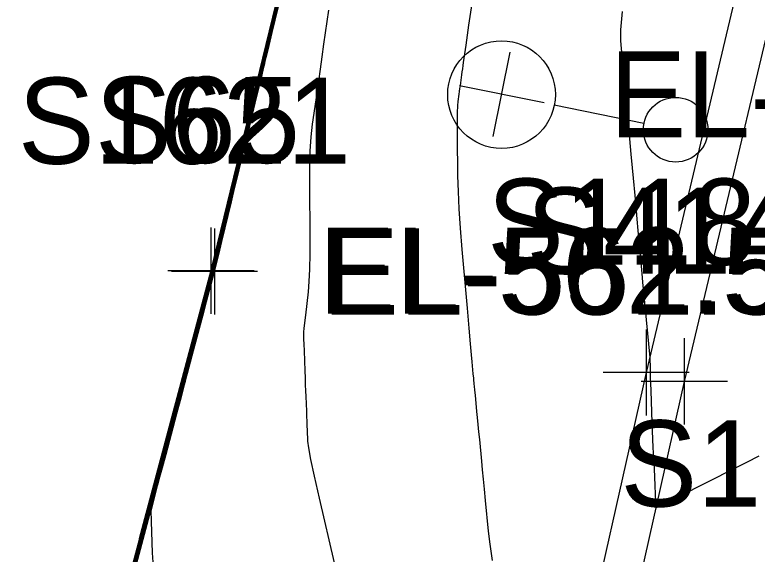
# Model space of a CAD drawing. Extents: x 1724534 to 1727318, y 657156 to 660047.
# Drawn here: x 1725433.66 to 1725468.13, y 659072.53 to 659097.57 of the extents above; entities that cross this region are included whole.
import ezdxf

# ---------------------------------------------------------------- set-up
doc = ezdxf.new("R2010")
doc.units = 0
for name, color, linetype in [('SURVEY - CONTOURS - Index with Text', 7, 'Continuous'), ('SURVEY - CONTOURS - Intermediate with optional Text', 7, 'Continuous'), ('SURVEY - DTM - Breaklines', 7, 'Continuous'), ('SURVEY - DTM - Breaklines - Points - Elevations', 7, 'Continuous'), ('SURVEY - DTM - Breaklines - Points - Locators', 7, 'Continuous'), ('SURVEY - DTM - Breaklines - Points - Numbers', 7, 'Continuous'), ('SURVEY - NON-TRANSPORTATION - Features', 7, 'Continuous'), ('SURVEY - NON-TRANSPORTATION - Features - Points - Elevations', 7, 'Continuous'), ('SURVEY - NON-TRANSPORTATION - Features - Points - Locators', 7, 'Continuous'), ('SURVEY - NON-TRANSPORTATION - Features - Points - Numbers', 7, 'Continuous'), ('SURVEY - TRANSPORTATION - Features', 7, 'Continuous'), ('SURVEY - TRANSPORTATION - Features - Points - Locators', 7, 'Continuous'), ('SURVEY - TRANSPORTATION - Features - Points - Numbers', 7, 'Continuous'), ('SURVEY - TRANSPORTATION - Roads - Points - Numbers', 7, 'Continuous'), ('SURVEY - UTILITIES - Electric (Lighting) - Points - Elevations', 7, 'Continuous'), ('SURVEY - UTILITIES - Electric (Lighting) - Points - Locators', 7, 'Continuous'), ('SURVEY - UTILITIES - Electric (Lighting) with Text', 7, 'Continuous')]:
    doc.layers.add(name, color=color, linetype=linetype)

msp = doc.modelspace()

# ---------------------------------------------------------------- linework, layer by layer
at = {"layer": 'SURVEY - CONTOURS - Index with Text'}
for points in [[(1725436.739, 659062.97), (1725442.803, 659085.689), (1725443.218, 659087.406), (1725444.067, 659090.895), (1725444.533, 659092.814), (1725445.251, 659095.766), (1725445.721, 659097.707), (1725446.434, 659100.638), (1725446.909, 659102.599), (1725448.47, 659109.011), (1725448.782, 659110.316), (1725449.09, 659111.611), (1725449.912, 659115.124), (1725450.242, 659116.515), (1725451.057, 659119.996), (1725451.395, 659121.416), (1725452.203, 659124.868), (1725452.547, 659126.317), (1725453.349, 659129.74), (1725453.7, 659131.216), (1725454.462, 659134.477), (1725454.487, 659134.598), (1725454.567, 659134.927)], [(1725454.944, 659098.52), (1725454.734, 659097.088), (1725454.6, 659096.168), (1725454.541, 659095.761), (1725454.485, 659095.36), (1725454.464, 659095.211), (1725454.443, 659095.065), (1725454.423, 659094.922), (1725454.404, 659094.783), (1725454.352, 659094.417), (1725454.333, 659094.281), (1725454.314, 659094.147), (1725454.296, 659094.017), (1725454.278, 659093.89), (1725454.231, 659093.553), (1725454.216, 659093.357), (1725454.207, 659093.021), (1725454.204, 659092.545), (1725454.207, 659091.929), (1725454.223, 659090.099), (1725454.239, 659089.37), (1725454.277, 659088.557), (1725454.336, 659087.659), (1725454.416, 659086.676), (1725454.659, 659083.942), (1725454.741, 659083.018), (1725454.805, 659082.297), (1725454.852, 659081.778), (1725454.881, 659081.463), (1725454.935, 659080.892), (1725454.953, 659080.704), (1725454.965, 659080.57), (1725454.973, 659080.49), (1725454.976, 659080.463), (1725454.976, 659080.462), (1725454.979, 659080.427), (1725454.989, 659080.322), (1725455.006, 659080.147), (1725455.03, 659079.902), (1725455.103, 659079.157), (1725455.131, 659078.866), (1725455.162, 659078.55), (1725455.195, 659078.21), (1725455.23, 659077.846), (1725455.328, 659076.843), (1725455.367, 659076.447), (1725455.409, 659076.011), (1725455.455, 659075.536), (1725455.505, 659075.022), (1725455.644, 659073.597), (1725455.714, 659072.988), (1725455.818, 659072.229)], [(1725445.784, 659097.704), (1725445.465, 659096.379), (1725445.353, 659095.915), (1725445.257, 659095.518), (1725445.177, 659095.186), (1725445.113, 659094.921), (1725444.962, 659094.301), (1725444.897, 659094.035), (1725444.817, 659093.704), (1725444.721, 659093.306), (1725444.609, 659092.843), (1725444.179, 659091.056), (1725444.083, 659090.658), (1725444.003, 659090.327), (1725443.938, 659090.061), (1725443.787, 659089.439), (1725443.642, 659088.841), (1725443.546, 659088.444), (1725443.434, 659087.981), (1725443.116, 659086.66), (1725443.012, 659086.226), (1725442.937, 659085.916), (1725442.892, 659085.73), (1725442.877, 659085.667), (1725442.877, 659085.665), (1725442.876, 659085.661), (1725442.868, 659085.634), (1725442.862, 659085.611), (1725442.843, 659085.541), (1725442.83, 659085.488), (1725442.802, 659085.385), (1725442.705, 659085.024), (1725442.54, 659084.405), (1725442.47, 659084.141), (1725442.382, 659083.811), (1725442.277, 659083.416), (1725441.805, 659081.643), (1725441.683, 659081.184), (1725441.579, 659080.791), (1725441.492, 659080.464), (1725441.422, 659080.204), (1725441.191, 659079.339), (1725441.104, 659079.01), (1725440.998, 659078.614), (1725440.875, 659078.15), (1725440.522, 659076.823), (1725440.294, 659075.966), (1725440.208, 659075.641), (1725440.139, 659075.385), (1725439.982, 659074.795), (1725439.913, 659074.539), (1725439.72, 659073.814), (1725439.596, 659073.346), (1725439.239, 659072.004)]]:
    msp.add_lwpolyline(points, dxfattribs=at)
at = {"layer": 'SURVEY - CONTOURS - Intermediate with optional Text'}
for points in [[(1725439.45, 659073.254), (1725442.778, 659085.717), (1725448.64, 659109.803)], [(1725436.273, 659061.292), (1725442.792, 659085.707), (1725443.255, 659087.615), (1725444.093, 659091.06), (1725445.284, 659095.959), (1725446.393, 659100.517)], [(1725437.317, 659064.857), (1725442.731, 659085.181), (1725442.862, 659085.671), (1725443.621, 659088.819), (1725444.146, 659090.979), (1725444.876, 659094.003), (1725445.422, 659096.257), (1725446.054, 659098.871)], [(1725446.18, 659099.183), (1725445.594, 659096.747), (1725445.448, 659096.142), (1725445.341, 659095.698), (1725445.273, 659095.417), (1725445.244, 659095.297), (1725445.19, 659095.072), (1725445.122, 659094.789), (1725445.014, 659094.343), (1725444.868, 659093.734), (1725444.425, 659091.894), (1725444.171, 659090.842), (1725444.103, 659090.561), (1725444.075, 659090.444), (1725444.052, 659090.351), (1725444.024, 659090.233), (1725443.848, 659089.504), (1725443.701, 659088.893), (1725443.255, 659087.042), (1725443.109, 659086.435), (1725443.005, 659086.001), (1725442.921, 659085.654), (1725442.921, 659085.654), (1725442.92, 659085.649), (1725442.916, 659085.635), (1725442.91, 659085.612), (1725442.875, 659085.481), (1725442.866, 659085.445), (1725442.856, 659085.41), (1725442.848, 659085.377), (1725442.839, 659085.346), (1725442.788, 659085.153), (1725442.714, 659084.874), (1725442.595, 659084.428), (1725442.432, 659083.816), (1725441.94, 659081.964), (1725441.661, 659080.913), (1725441.588, 659080.641), (1725441.561, 659080.539), (1725441.549, 659080.493), (1725441.521, 659080.389), (1725441.329, 659079.664), (1725441.163, 659079.043), (1725440.662, 659077.156), (1725440.497, 659076.537), (1725440.379, 659076.093), (1725440.284, 659075.734), (1725440.281, 659075.724), (1725440.274, 659075.699), (1725440.256, 659075.63), (1725440.226, 659075.518), (1725439.965, 659074.535), (1725440.04, 659072.587), (1725440.069, 659072.161)], [(1725438.109, 659067.9), (1725439.491, 659073.087), (1725440.683, 659077.555), (1725442.847, 659085.676), (1725443.52, 659088.466), (1725444.113, 659090.903), (1725444.702, 659093.344), (1725445.29, 659095.765), (1725445.97, 659098.58)], [(1725438.005, 659067.578), (1725440.668, 659077.564), (1725442.833, 659085.68), (1725443.42, 659088.113), (1725444.157, 659091.145), (1725444.604, 659092.998), (1725445.337, 659096.012), (1725445.887, 659098.289)], [(1725445.951, 659098.286), (1725445.551, 659096.625), (1725445.417, 659096.066), (1725445.313, 659095.638), (1725445.241, 659095.34), (1725445.2, 659095.171), (1725445.133, 659094.895), (1725445.092, 659094.726), (1725445.02, 659094.427), (1725444.916, 659093.997), (1725444.782, 659093.437), (1725444.142, 659090.781), (1725444.07, 659090.483), (1725443.964, 659090.047), (1725443.923, 659089.88), (1725443.851, 659089.581), (1725443.747, 659089.151), (1725443.612, 659088.589), (1725443.209, 659086.915), (1725443.077, 659086.365), (1725442.982, 659085.973), (1725442.925, 659085.737), (1725442.906, 659085.658), (1725442.906, 659085.658), (1725442.896, 659085.619), (1725442.888, 659085.59), (1725442.854, 659085.459), (1725442.838, 659085.402), (1725442.819, 659085.328), (1725442.795, 659085.239), (1725442.725, 659084.979), (1725442.682, 659084.816), (1725442.603, 659084.519), (1725442.489, 659084.091), (1725442.34, 659083.53), (1725441.895, 659081.857), (1725441.746, 659081.297), (1725441.556, 659080.582), (1725441.515, 659080.428), (1725441.453, 659080.195), (1725441.411, 659080.039), (1725441.333, 659079.746), (1725441.218, 659079.314), (1725441.067, 659078.746), (1725440.615, 659077.045), (1725440.464, 659076.478), (1725440.351, 659076.051), (1725440.275, 659075.764), (1725440.236, 659075.618), (1725440.181, 659075.415), (1725439.949, 659074.542), (1725439.796, 659073.965), (1725439.183, 659071.659)], [(1725437.366, 659065.246), (1725442.825, 659085.715), (1725443.319, 659087.759), (1725444.112, 659091.02), (1725444.618, 659093.111), (1725445.294, 659095.889), (1725445.804, 659097.998)], [(1725445.868, 659097.995), (1725445.508, 659096.502), (1725445.385, 659095.991), (1725445.285, 659095.578), (1725445.209, 659095.263), (1725445.157, 659095.046), (1725445.047, 659094.598), (1725444.995, 659094.381), (1725444.918, 659094.065), (1725444.819, 659093.652), (1725444.695, 659093.14), (1725444.335, 659091.644), (1725444.212, 659091.133), (1725444.112, 659090.72), (1725444.036, 659090.405), (1725443.984, 659090.188), (1725443.875, 659089.743), (1725443.823, 659089.526), (1725443.746, 659089.211), (1725443.647, 659088.797), (1725443.523, 659088.285), (1725443.162, 659086.787), (1725443.044, 659086.295), (1725442.96, 659085.944), (1725442.909, 659085.733), (1725442.892, 659085.663), (1725442.891, 659085.661), (1725442.882, 659085.627), (1725442.875, 659085.601), (1725442.854, 659085.521), (1725442.842, 659085.474), (1725442.82, 659085.393), (1725442.79, 659085.279), (1725442.75, 659085.131), (1725442.633, 659084.692), (1725442.576, 659084.478), (1725442.492, 659084.165), (1725442.383, 659083.754), (1725442.247, 659083.243), (1725441.85, 659081.75), (1725441.524, 659080.523), (1725441.469, 659080.316), (1725441.357, 659079.897), (1725441.301, 659079.689), (1725441.218, 659079.378), (1725441.108, 659078.964), (1725440.971, 659078.448), (1725440.569, 659076.934), (1725440.432, 659076.419), (1725440.322, 659076.008), (1725440.241, 659075.703), (1725440.187, 659075.502), (1725440.081, 659075.105), (1725440.028, 659074.903), (1725439.945, 659074.594), (1725439.835, 659074.178), (1725439.696, 659073.656), (1725439.288, 659072.12)], [(1725448.218, 659097.791), (1725447.995, 659096.21), (1725447.913, 659095.623), (1725447.832, 659095.049), (1725447.753, 659094.487), (1725447.676, 659093.938), (1725447.472, 659092.488), (1725447.406, 659091.903), (1725447.361, 659091.233), (1725447.337, 659090.478), (1725447.334, 659089.639), (1725447.354, 659087.289), (1725447.355, 659086.467), (1725447.342, 659085.764), (1725447.315, 659085.18), (1725447.275, 659084.714), (1725447.149, 659083.63), (1725447.108, 659083.272), (1725447.078, 659083.009), (1725447.061, 659082.843), (1725447.056, 659082.773), (1725447.058, 659082.713), (1725447.061, 659082.65), (1725447.066, 659082.506), (1725447.075, 659082.28), (1725447.087, 659081.973), (1725447.123, 659081.044), (1725447.136, 659080.708), (1725447.148, 659080.396), (1725447.159, 659080.107), (1725447.17, 659079.843), (1725447.196, 659079.169), (1725447.205, 659078.924), (1725447.214, 659078.694), (1725447.222, 659078.48), (1725447.23, 659078.28), (1725447.25, 659077.769), (1725447.289, 659077.461), (1725447.392, 659076.918), (1725447.559, 659076.142), (1725447.789, 659075.133), (1725448.489, 659072.128)], [(1725461.858, 659097.722), (1725461.787, 659096.867), (1725461.784, 659096.361), (1725461.932, 659094.749), (1725461.97, 659094.34), (1725462.011, 659093.901), (1725462.123, 659092.689), (1725462.27, 659091.095), (1725462.328, 659090.461), (1725462.491, 659088.704), (1725462.547, 659088.087), (1725462.596, 659087.556), (1725462.669, 659086.75), (1725462.744, 659085.903), (1725462.775, 659085.558), (1725462.812, 659085.157), (1725463.141, 659081.663), (1725463.157, 659081.148), (1725463.16, 659081.051), (1725463.162, 659080.982), (1725463.164, 659080.927), (1725463.164, 659080.927), (1725463.164, 659080.926), (1725463.164, 659080.926), (1725463.166, 659080.871), (1725463.171, 659080.719), (1725463.18, 659080.467), (1725463.192, 659080.114), (1725463.245, 659078.64), (1725463.261, 659078.248), (1725463.277, 659077.863), (1725463.294, 659077.485), (1725463.342, 659076.488), (1725463.378, 659075.708), (1725463.383, 659075.6), (1725463.39, 659075.414), (1725463.393, 659075.342), (1725463.401, 659075.182), (1725463.405, 659075.094), (1725463.428, 659074.671), (1725464.064, 659074.993), (1725464.197, 659075.06), (1725464.556, 659075.241), (1725464.849, 659075.388), (1725465.015, 659075.471), (1725465.292, 659075.611), (1725467.658, 659076.804), (1725468.224, 659077.089)]]:
    msp.add_lwpolyline(points, dxfattribs=at)
at = {"layer": 'SURVEY - DTM - Breaklines'}
for points in [[(1725548.52, 659521.481), (1725540.965, 659497.216), (1725536.847, 659481.64), (1725536.065, 659476.4), (1725532.186, 659451.331), (1725527.526, 659426.779), (1725520.287, 659402.807), (1725512.005, 659379.174), (1725506.044, 659356.068), (1725503.268, 659330.772), (1725496.158, 659306.737), (1725491.301, 659280.213), (1725484.669, 659256.065), (1725478.26, 659232.056), (1725472.366, 659207.66), (1725466.542, 659183.359), (1725459.12, 659159.228), (1725454.379, 659134.473), (1725448.668, 659109.979), (1725442.764, 659085.69), (1725436.263, 659061.294), (1725431.444, 659036.269), (1725428.274, 659013.717), (1725429.417, 659007.151)], [(1725504.884, 659250.966), (1725498.725, 659226.793), (1725492.704, 659202.503), (1725486.609, 659178.27), (1725480.544, 659153.955), (1725474.624, 659129.616), (1725468.741, 659105.278), (1725462.975, 659080.964), (1725457.482, 659056.509), (1725452.226, 659031.922), (1725447.641, 659009.959), (1725446.425, 659003.851), (1725441.811, 658979.15), (1725437.527, 658954.376), (1725432.503, 658922.481), (1725434.197, 658921.722)]]:
    msp.add_lwpolyline(points, dxfattribs=at)
at = {"layer": 'SURVEY - DTM - Breaklines - Points - Locators'}
for p, q in [((1725442.764, 659087.69), (1725442.764, 659083.69)), ((1725444.764, 659085.69), (1725440.764, 659085.69)), ((1725462.975, 659082.964), (1725462.975, 659078.964)), ((1725464.975, 659080.964), (1725460.975, 659080.964))]:
    msp.add_line(p, q, dxfattribs=at)
at = {"layer": 'SURVEY - NON-TRANSPORTATION - Features'}
msp.add_lwpolyline([(1725429.417, 659007.151), (1725429.417, 659007.151), (1725428.421, 659013.689), (1725431.524, 659036.252), (1725436.426, 659061.257), (1725442.928, 659085.652), (1725448.785, 659109.952), (1725454.62, 659134.415), (1725460.644, 659158.853), (1725466.906, 659183.267), (1725472.478, 659207.631), (1725478.626, 659231.962), (1725484.871, 659256.014)], dxfattribs=at)
at = {"layer": 'SURVEY - NON-TRANSPORTATION - Features - Points - Locators'}
for p, q in [((1725442.928, 659087.652), (1725442.928, 659083.652)), ((1725444.928, 659085.652), (1725440.928, 659085.652))]:
    msp.add_line(p, q, dxfattribs=at)
at = {"layer": 'SURVEY - TRANSPORTATION - Features'}
msp.add_lwpolyline([(1725506.673, 659250.514), (1725500.512, 659226.334), (1725494.493, 659202.049), (1725488.389, 659177.819), (1725482.327, 659153.516), (1725476.395, 659129.191), (1725470.514, 659104.862), (1725464.748, 659080.55), (1725459.259, 659056.109), (1725454.008, 659031.549), (1725449.429, 659009.612), (1725448.213, 659003.504), (1725443.603, 658978.829), (1725439.325, 658954.082), (1725434.304, 658922.209), (1725434.197, 658921.722)], dxfattribs=at)
at = {"layer": 'SURVEY - TRANSPORTATION - Features - Points - Locators'}
for p, q in [((1725464.748, 659082.55), (1725464.748, 659078.55)), ((1725466.748, 659080.55), (1725462.748, 659080.55))]:
    msp.add_line(p, q, dxfattribs=at)
at = {"layer": 'SURVEY - UTILITIES - Electric (Lighting) - Points - Locators'}
for p, q in [((1725455.877, 659091.914), (1725456.667, 659095.836)), ((1725458.233, 659093.48), (1725454.311, 659094.27))]:
    msp.add_line(p, q, dxfattribs=at)
at = {"layer": 'SURVEY - UTILITIES - Electric (Lighting) with Text'}
msp.add_line((1725462.877, 659092.532), (1725458.71, 659093.371), dxfattribs=at)
for centre, radius in [((1725456.26, 659093.865), 2.5), ((1725464.347, 659092.236), 1.5)]:
    msp.add_circle(centre, radius, dxfattribs=at)

# ---------------------------------------------------------------- texts
at = {"layer": 'SURVEY - DTM - Breaklines - Points - Elevations'}
msp.add_text('EL-562.50', height=4, dxfattribs=at).set_placement((1725447.764, 659083.69))
at = {"layer": 'SURVEY - DTM - Breaklines - Points - Numbers'}
for s, p in [('S65', (1725437.38, 659090.69)), ('S118', (1725455.592, 659085.964))]:
    msp.add_text(s, height=4, dxfattribs=at).set_placement(p)
at = {"layer": 'SURVEY - NON-TRANSPORTATION - Features - Points - Elevations'}
msp.add_text('EL-551.54', height=4, dxfattribs=at).set_placement((1725447.928, 659083.652))
at = {"layer": 'SURVEY - NON-TRANSPORTATION - Features - Points - Numbers'}
msp.add_text('S1621', height=4, dxfattribs=at).set_placement((1725433.798, 659090.652))
at = {"layer": 'SURVEY - TRANSPORTATION - Features - Points - Numbers'}
msp.add_text('S414', height=4, dxfattribs=at).set_placement((1725457.412, 659085.55))
at = {"layer": 'SURVEY - TRANSPORTATION - Roads - Points - Numbers'}
msp.add_text('S1378', height=4, dxfattribs=at).set_placement((1725461.779, 659074.737))
at = {"layer": 'SURVEY - UTILITIES - Electric (Lighting) - Points - Elevations'}
msp.add_text('EL-549.70', height=4, dxfattribs=at).set_placement((1725461.272, 659091.875))

doc.saveas('drawing.dxf')
